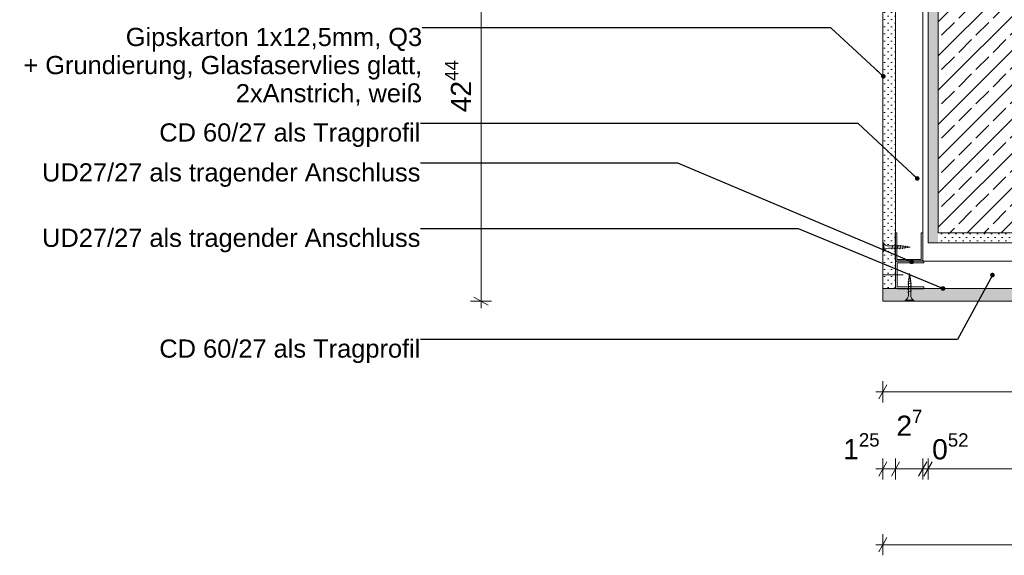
# Model space of a CAD drawing. Header units: metres. Extents: x -4 to 99, y -11 to 17.
# Tile 695 of 747: x 79.184 to 80.159, y -10.929 to -10.398. Entities that reach past the tile are written whole.
import ezdxf

# ---------------------------------------------------------------- set-up
doc = ezdxf.new("R2010")
doc.units = ezdxf.units.M
doc.header["$MEASUREMENT"] = 0
for name, color, linetype in [('152 - Bemaßung_ Beschriftung.Ausbau', 7, 'Continuous'), ('608 - Struktur.Träger', 7, 'Continuous'), ('653 - Abdeckung.TB Verkofferung', 7, 'Continuous'), ('Neubau_653 - Abdeckung.TB Verkofferung', 7, 'Continuous'), ('Neubau_660 - Unterkonstruktion.Trockenbau', 7, 'Continuous')]:
    doc.layers.add(name, color=color, linetype=linetype)
doc.styles.add('ERSTELLTER_STIL_2', font='txt')
doc.dimstyles.new('ERSTELLTER_STIL__14', dxfattribs={"dimtxt": 0.02, "dimasz": 0.01064, "dimexe": 0.18, "dimexo": 0.0625, "dimgap": 0, "dimtad": 1, "dimtih": 1, "dimtoh": 1, "dimzin": 0, "dimdsep": 46, "dimtxsty": 'ERSTELLTER_STIL_2', "dimblk": 'ARROWHEAD_2', "dimblk1": 'ARROWHEAD_2', "dimblk2": 'ARROWHEAD_2', "dimcen": 0.09, "dimse1": 1, "dimse2": 1, "dimclrd": 7, "dimclre": 7, "dimclrt": 7, "dimazin": 0, "dimtfac": 1, "dimtdec": 4, "dimtmove": 0, "dimatfit": 3, "dimfxl": 1, "dimtolj": 1, "dimtzin": 0, "dimarcsym": 0})
doc.dimstyles.new('ERSTELLTER_STIL__15', dxfattribs={"dimtxt": 0.02, "dimasz": 0.01064, "dimexe": 0.18, "dimexo": 0.0625, "dimgap": 0, "dimtad": 1, "dimzin": 0, "dimdsep": 46, "dimtxsty": 'ERSTELLTER_STIL_2', "dimblk": 'ARROWHEAD_2', "dimblk1": 'ARROWHEAD_2', "dimblk2": 'ARROWHEAD_2', "dimcen": 0.09, "dimse1": 1, "dimse2": 1, "dimclrd": 7, "dimclre": 7, "dimclrt": 7, "dimazin": 0, "dimtfac": 1, "dimtdec": 4, "dimtmove": 0, "dimatfit": 3, "dimfxl": 1, "dimtolj": 1, "dimtzin": 0, "dimarcsym": 0})
doc.dimstyles.new('ERSTELLTER_STIL__5', dxfattribs={"dimtxt": 0.18, "dimasz": 0.00912, "dimexe": 0.18, "dimexo": 0.0625, "dimgap": 0, "dimtad": 0, "dimtih": 1, "dimtoh": 1, "dimdec": 4, "dimzin": 0, "dimdsep": 46, "dimcen": 0.09, "dimadec": 0, "dimazin": 0, "dimtfac": 1, "dimtdec": 4, "dimtmove": 0, "dimatfit": 3, "dimldrblk": 'ARROWHEAD_11', "dimfxl": 1, "dimtolj": 1, "dimtzin": 0, "dimarcsym": 0})
pattern_1 = [(45, (71.993561, -19.654286), (-0.003535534, 0.003535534), [0, -0.005])]

# ---------------------------------------------------------------- blocks, each defined once
blk = doc.blocks.new('*D644', base_point=(71.99356, -19.65429))
at = {"layer": '152 - Bemaßung_ Beschriftung.Ausbau', "color": 7, "linetype": 'Continuous', "lineweight": 5}
for p, q in [((80.0795, -10.85033), (80.08758, -10.83633)), ((80.08354, -10.83283), (80.08354, -10.85383)), ((80.4995, -10.85033), (80.50758, -10.83633)), ((80.50354, -10.83283), (80.50354, -10.85383)), ((80.50354, -10.84333), (80.08354, -10.84333))]:
    blk.add_line(p, q, dxfattribs=at)
at = {"layer": '152 - Bemaßung_ Beschriftung.Ausbau', "color": 7, "lineweight": 5, "char_height": 0.02, "attachment_point": 7, "style": 'ERSTELLTER_STIL_2'}
for s, insert in [('\\A1;{\\pql;\\fArial|b0|i0|c0|p38;0\\fArial|b0|i0|c0|p38;\\A1{\\H.66x;\\S52^  ;}}', (80.08759, -10.83966)), ('\\A1;{\\pql;\\fArial|b0|i0|c0|p38;42}', (80.29597, -10.83933))]:
    blk.add_mtext(s, dxfattribs=dict(at, insert=insert))
blk = doc.blocks.new('ARROWHEAD_2')
at = {"color": 0, "linetype": 'Continuous', "lineweight": 0}
for p, q in [((0, 0), (-1, 0)), ((-0.378, -0.655), (0.378, 0.655))]:
    blk.add_line(p, q, dxfattribs=at)
blk = doc.blocks.new('*D645', base_point=(71.99356, -19.65429))
at = {"layer": '152 - Bemaßung_ Beschriftung.Ausbau', "color": 7, "linetype": 'Continuous', "lineweight": 5}
for p, q in [((80.07425, -10.85033), (80.08233, -10.83633)), ((80.07829, -10.83283), (80.07829, -10.85383)), ((80.0795, -10.85033), (80.08758, -10.83633)), ((80.08354, -10.83283), (80.08354, -10.85383)), ((80.08354, -10.84333), (80.07829, -10.84333))]:
    blk.add_line(p, q, dxfattribs=at)
blk = doc.blocks.new('*D646', base_point=(71.99356, -19.65429))
at = {"layer": '152 - Bemaßung_ Beschriftung.Ausbau', "color": 7, "linetype": 'Continuous', "lineweight": 5}
for p, q in [((80.04725, -10.85033), (80.05533, -10.83633)), ((80.05129, -10.83283), (80.05129, -10.85383)), ((80.07425, -10.85033), (80.08233, -10.83633)), ((80.07829, -10.83283), (80.07829, -10.85383)), ((80.07829, -10.84333), (80.05129, -10.84333))]:
    blk.add_line(p, q, dxfattribs=at)
at = {"layer": '152 - Bemaßung_ Beschriftung.Ausbau', "color": 7, "lineweight": 5, "insert": (80.0522, -10.81633), "char_height": 0.02, "attachment_point": 7, "style": 'ERSTELLTER_STIL_2'}
blk.add_mtext('\\A1;{\\pql;\\fArial|b0|i0|c0|p38;2\\fArial|b0|i0|c0|p38;\\A1{\\H.66x;\\S7^  ;}}', dxfattribs=at)
blk = doc.blocks.new('*D647', base_point=(71.99356, -19.65429))
at = {"layer": '152 - Bemaßung_ Beschriftung.Ausbau', "color": 7, "linetype": 'Continuous', "lineweight": 5}
for p, q in [((80.04283, -10.83633), (80.03475, -10.85033)), ((80.03879, -10.83283), (80.03879, -10.85383)), ((80.04725, -10.85033), (80.05533, -10.83633)), ((80.03879, -10.84333), (80.03195, -10.84333)), ((80.05129, -10.84333), (80.03879, -10.84333))]:
    blk.add_line(p, q, dxfattribs=at)
at = {"layer": '152 - Bemaßung_ Beschriftung.Ausbau', "color": 7, "lineweight": 5, "insert": (79.99954, -10.83955), "char_height": 0.02, "attachment_point": 7, "style": 'ERSTELLTER_STIL_2'}
blk.add_mtext('\\A1;{\\pql;\\fArial|b0|i0|c0|p38;1\\fArial|b0|i0|c0|p38;\\A1{\\H.66x;\\S25^  ;}}', dxfattribs=at)
blk = doc.blocks.new('*D648', base_point=(71.99356, -19.65429))
at = {"layer": '152 - Bemaßung_ Beschriftung.Ausbau', "color": 7, "linetype": 'Continuous', "lineweight": 5}
for p, q in [((80.03879, -10.90783), (80.03879, -10.92883)), ((80.66604, -10.90783), (80.66604, -10.92883)), ((80.03879, -10.91833), (80.03195, -10.91833)), ((80.04283, -10.91133), (80.03475, -10.92533)), ((80.66604, -10.91833), (80.03879, -10.91833)), ((80.662, -10.92533), (80.67008, -10.91133)), ((80.67289, -10.91833), (80.66604, -10.91833))]:
    blk.add_line(p, q, dxfattribs=at)
at = {"layer": '152 - Bemaßung_ Beschriftung.Ausbau', "color": 7, "lineweight": 5, "insert": (80.32722, -10.91466), "char_height": 0.02, "attachment_point": 7, "style": 'ERSTELLTER_STIL_2'}
blk.add_mtext('\\A1;{\\pql;\\fArial|b0|i0|c0|p38;62\\fArial|b0|i0|c0|p38;\\A1{\\H.66x;\\S72^  ;}}', dxfattribs=at)
blk = doc.blocks.new('*D652', base_point=(71.99356, -19.65429))
at = {"layer": '152 - Bemaßung_ Beschriftung.Ausbau', "color": 7, "linetype": 'Continuous', "lineweight": 5}
for p, q in [((80.04283, -10.76), (80.03475, -10.774)), ((80.03879, -10.7565), (80.03879, -10.7775)), ((80.3895, -10.774), (80.39758, -10.76)), ((80.39354, -10.7565), (80.39354, -10.7775)), ((80.03879, -10.767), (80.03195, -10.767)), ((80.39354, -10.767), (80.03879, -10.767))]:
    blk.add_line(p, q, dxfattribs=at)
at = {"layer": '152 - Bemaßung_ Beschriftung.Ausbau', "color": 7, "lineweight": 5, "insert": (80.19097, -10.76334), "char_height": 0.02, "attachment_point": 7, "style": 'ERSTELLTER_STIL_2'}
blk.add_mtext('\\A1;{\\pql;\\fArial|b0|i0|c0|p38;35\\fArial|b0|i0|c0|p38;\\A1{\\H.66x;\\S47^  ;}}', dxfattribs=at)
blk = doc.blocks.new('*D663', base_point=(71.99356, -19.65429))
at = {"layer": '152 - Bemaßung_ Beschriftung.Ausbau', "color": 7, "linetype": 'Continuous', "lineweight": 5}
for p, q in [((79.65145, -10.25265), (79.63045, -10.25265)), ((79.63395, -10.2486), (79.64795, -10.25669)), ((79.64095, -10.67704), (79.64095, -10.25265)), ((79.63395, -10.67299), (79.64795, -10.68108)), ((79.65145, -10.67704), (79.63045, -10.67704)), ((79.64095, -10.68388), (79.64095, -10.67704))]:
    blk.add_line(p, q, dxfattribs=at)
at = {"layer": '152 - Bemaßung_ Beschriftung.Ausbau', "color": 7, "lineweight": 5, "insert": (79.63695, -10.49003), "char_height": 0.02, "attachment_point": 7, "rotation": 90, "style": 'ERSTELLTER_STIL_2'}
blk.add_mtext('\\A1;{\\pql;\\fArial|b0|i0|c0|p38;42\\fArial|b0|i0|c0|p38;\\A1{\\H.66x;\\S44^  ;}}', dxfattribs=at)
blk = doc.blocks.new('ARROWHEAD_11')
at = {"color": 0, "linetype": 'Continuous', "lineweight": 0}
blk.add_line((0, 0), (-1, 0), dxfattribs=at)
at = {"color": 0, "linetype": 'Continuous', "lineweight": 0, "const_width": 0.25, "flags": 128}
blk.add_lwpolyline([(-0.125, 0, 1), (0.125, 0, 1)], format="xyb", close=True, dxfattribs=at)

msp = doc.modelspace()

# ---------------------------------------------------------------- hatches: boundary and pattern name
at = {"layer": '608 - Struktur.Träger', "linetype": 'Continuous', "lineweight": 5}
h = msp.add_hatch(dxfattribs=at)
h.set_pattern_fill('Gips_0005', style=0, pattern_type=2)
h.set_pattern_definition(pattern_1)
h.paths.add_polyline_path([(80.08354, -9.95929), (80.08354, -10.61929), (80.09354, -10.61929), (80.09354, -10.60929), (80.09354, -9.95929)])
h = msp.add_hatch(dxfattribs=at)
h.set_pattern_fill('Beton__Stahlbeton_0005', style=0, pattern_type=2)
h.set_pattern_definition([(45, (71.99356, -19.654286), (-0.016970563, 0.016970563), []), (45, (71.985076, -19.6458), (-0.016970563, 0.016970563), [0.018, -0.006])])
h.paths.add_polyline_path([(80.09354, -10.60929), (80.49354, -10.60929), (80.49354, -9.95929), (80.09354, -9.95929)])
h = msp.add_hatch(dxfattribs=at)
h.set_pattern_fill('Gips_0005', style=0, pattern_type=2)
h.set_pattern_definition(pattern_1)
h.paths.add_polyline_path([(80.09354, -10.60929), (80.09354, -10.61929), (80.49354, -10.61929), (80.49354, -10.60929)])
at = {"layer": 'Neubau_653 - Abdeckung.TB Verkofferung', "linetype": 'Continuous', "lineweight": 5}
h = msp.add_hatch(dxfattribs=at)
h.set_pattern_fill('Gips_0005', style=0, pattern_type=2)
h.set_pattern_definition(pattern_1)
h.paths.add_polyline_path([(80.03879, -10.25765), (80.05129, -10.25765), (80.05129, -10.66454), (80.03879, -10.66454)])
h = msp.add_hatch(dxfattribs=at)
h.set_pattern_fill('Gips_0005', style=0, pattern_type=2)
h.set_pattern_definition(pattern_1)
h.paths.add_polyline_path([(80.65354, -10.67704), (80.03879, -10.67704), (80.03879, -10.66454), (80.60354, -10.66454), (80.65354, -10.66454)])

# ---------------------------------------------------------------- linework, layer by layer
at = {"layer": '608 - Struktur.Träger', "color": 7, "linetype": 'Continuous', "lineweight": 13}
for p in [(80.09354, -9.95929), (80.49354, -10.60929)]:
    msp.add_line(p, (80.09354, -10.60929), dxfattribs=at)
at = {"layer": '608 - Struktur.Träger', "color": 7, "linetype": 'Continuous', "lineweight": 5}
msp.add_line((80.08354, -9.96929), (80.08354, -10.61929), dxfattribs=at)
at = {"layer": '608 - Struktur.Träger', "color": 7, "linetype": 'Continuous', "lineweight": 5, "flags": 128}
msp.add_lwpolyline([(80.08354, -10.61929), (80.50354, -10.61929)], dxfattribs=at)
at = {"layer": '653 - Abdeckung.TB Verkofferung', "color": 1, "linetype": 'Continuous', "lineweight": 9, "flags": 128}
msp.add_lwpolyline([(80.05129, -10.63754), (80.60354, -10.63754), (80.60354, -10.66454), (80.05129, -10.66454)], close=True, dxfattribs=at)
at = {"layer": '653 - Abdeckung.TB Verkofferung', "color": 1, "linetype": 'Continuous', "lineweight": 18, "flags": 128}
msp.add_lwpolyline([(80.05892, -10.65104), (80.03879, -10.65104)], dxfattribs=at)
at = {"layer": 'Neubau_653 - Abdeckung.TB Verkofferung', "color": 1, "linetype": 'Continuous', "lineweight": 13, "flags": 128}
for points in [[(80.03879, -10.25765), (80.05129, -10.25765), (80.05129, -10.66454), (80.03879, -10.66454)], [(80.65354, -10.67704), (80.03879, -10.67704), (80.03879, -10.66454), (80.60354, -10.66454), (80.65354, -10.66454)]]:
    msp.add_lwpolyline(points, close=True, dxfattribs=at)
at = {"layer": 'Neubau_653 - Abdeckung.TB Verkofferung', "color": 1, "linetype": 'Continuous', "lineweight": 5, "flags": 128}
msp.add_lwpolyline([(80.07829, -10.25765), (80.07829, -10.61929)], dxfattribs=at)
at = {"layer": 'Neubau_660 - Unterkonstruktion.Trockenbau', "color": 1, "linetype": 'Continuous', "lineweight": 5}
for p, q in [((80.03979, -10.61929), (80.03979, -10.62779)), ((80.04879, -10.62154), (80.04779, -10.62554)), ((80.05139, -10.62154), (80.05039, -10.62554)), ((80.05399, -10.62154), (80.05299, -10.62554)), ((80.05659, -10.62154), (80.05559, -10.62554)), ((80.05897, -10.62189), (80.05816, -10.62532)), ((80.0612, -10.62226), (80.06067, -10.62485)), ((80.06344, -10.62259), (80.06318, -10.62438)), ((80.06657, -10.65463), (80.06398, -10.65516)), ((80.06624, -10.65239), (80.06445, -10.65265)), ((80.06729, -10.65924), (80.06329, -10.66024)), ((80.06729, -10.66184), (80.06329, -10.66284)), ((80.06729, -10.66444), (80.06329, -10.66544)), ((80.06694, -10.65686), (80.0635, -10.65767)), ((80.06729, -10.66704), (80.06329, -10.66804)), ((80.06954, -10.67604), (80.06104, -10.67604))]:
    msp.add_line(p, q, dxfattribs=at)
at = {"layer": 'Neubau_660 - Unterkonstruktion.Trockenbau', "color": 1, "linetype": 'Continuous', "lineweight": 5, "flags": 128}
for points in [[(80.05104, -10.60954), (80.05104, -10.63554, 0.414214), (80.05304, -10.63754), (80.07654, -10.63754, 0.414214), (80.07854, -10.63554), (80.07854, -10.60954), (80.07679, -10.60954), (80.07679, -10.63554, -0.414214), (80.07654, -10.63579), (80.05304, -10.63579, -0.414214), (80.05279, -10.63554), (80.05279, -10.60954)], [(80.05686, -10.62466), (80.04429, -10.62466, 0.304192), (80.03979, -10.62779), (80.03879, -10.62779), (80.03879, -10.61929), (80.03979, -10.61929, 0.304191), (80.04429, -10.62241), (80.05686, -10.62241), (80.066, -10.62354)], [(80.07929, -10.66479), (80.05329, -10.66479, -0.414214), (80.05129, -10.66279), (80.05129, -10.63929, -0.414214), (80.05329, -10.63729), (80.07929, -10.63729), (80.07929, -10.63904), (80.05329, -10.63904, 0.414214), (80.05304, -10.63929), (80.05304, -10.66279, 0.414214), (80.05329, -10.66304), (80.07929, -10.66304)], [(80.06417, -10.65897), (80.06417, -10.67154, -0.304192), (80.06104, -10.67604), (80.06104, -10.67704), (80.06954, -10.67704), (80.06954, -10.67604, -0.304191), (80.06642, -10.67154), (80.06642, -10.65897), (80.06529, -10.64983)]]:
    msp.add_lwpolyline(points, format="xyb", close=True, dxfattribs=at)

# ---------------------------------------------------------------- texts
at = {"layer": '152 - Bemaßung_ Beschriftung.Ausbau', "color": 7, "linetype": 'Continuous', "lineweight": 9, "insert": (79.58266, -10.40643), "char_height": 0.018, "attachment_point": 3, "line_spacing_factor": 0.927842, "style": 'ERSTELLTER_STIL_2'}
msp.add_mtext('\\A1;{\\pqr;\\fArial|b0|i0|c0|p38;Gipskarton 1x12,5mm, Q3\\P\\pqr;\\fArial|b0|i0|c0|p38;+ Grundierung,\\fArial|b0|i0|c0|p38; Glasfaser\\fArial|b0|i0|c0|p38;vlies glatt, \\P\\pqr;\\fArial|b0|i0|c0|p38;2xAnstrich, weiß}', dxfattribs=at)
at = {"layer": '152 - Bemaßung_ Beschriftung.Ausbau', "color": 7, "linetype": 'Continuous', "lineweight": 9, "char_height": 0.018, "attachment_point": 3, "style": 'ERSTELLTER_STIL_2'}
for s, insert in [('\\A1;{\\pqr;\\fArial|b0|i0|c0|p38;CD 60/27 \\fArial|b0|i0|c0|p38;als Tragprofil}', (79.58095, -10.50102)), ('\\A1;{\\pqr;\\fArial|b0|i0|c0|p38;UD27/27 als tragender Anschluss}', (79.58095, -10.54055)), ('\\A1;{\\pqr;\\fArial|b0|i0|c0|p38;UD27/27 als tragender Anschluss}', (79.58095, -10.60536)), ('\\A1;{\\pqr;\\fArial|b0|i0|c0|p38;CD 60/27 als Tragprofil\\fArial|b0|i0|c0|p38; }', (79.58095, -10.71505))]:
    msp.add_mtext(s, dxfattribs=dict(at, insert=insert))

# ---------------------------------------------------------------- dimensions: what is measured, and where the dimension line sits
at = {"layer": '152 - Bemaßung_ Beschriftung.Ausbau', "color": 7, "linetype": 'Continuous', "lineweight": 5}
dim = msp.add_linear_dim(base=(79.64095, -10.25265), p1=(80.66604, -10.67704), p2=(80.99304, -10.25265), angle=90, dimstyle='ERSTELLTER_STIL__15', dxfattribs=at)
dim.commit()
dim.dimension.update_dxf_attribs({"geometry": '*D663', "text_midpoint": (79.62695, -10.44015), "dimtype": 160, "text_rotation": 90})
for base, p1, p2, picture, middle in [((80.03879, -10.767), (80.39354, -10.57637), (80.03879, -10.67704), '*D652', (80.24086, -10.753)), ((80.05129, -10.84333), (80.07829, -10.60084), (80.05129, -10.66454), '*D646', (80.08683, -10.80633)), ((80.07829, -10.84333), (80.08354, -10.61929), (80.07829, -10.60084), '*D645', (80.12985, -10.82933)), ((80.08354, -10.84333), (80.50354, -10.66812), (80.08354, -10.61929), '*D644', (80.31122, -10.82933)), ((80.03879, -10.84333), (80.05129, -10.66454), (80.03879, -10.67704), '*D647', (80.04179, -10.82933)), ((80.03879, -10.91833), (80.66604, -10.67704), (80.03879, -10.67704), '*D648', (80.37711, -10.90433))]:
    dim = msp.add_linear_dim(base=base, p1=p1, p2=p2, angle=180, dimstyle='ERSTELLTER_STIL__14', dxfattribs=at)
    dim.commit()
    dim.dimension.update_dxf_attribs({"geometry": picture, "text_midpoint": middle, "dimtype": 160})

# ---------------------------------------------------------------- leaders
at = {"layer": '152 - Bemaßung_ Beschriftung.Ausbau', "color": 7, "linetype": 'Continuous', "lineweight": 9, "annotation_type": 0, "has_hookline": 1, "hookline_direction": 1}
for points, text_width in [([(80.03935, -10.45444), (79.98722, -10.40643), (79.58266, -10.40643)], 0.39119), ([(80.07288, -10.55557), (80.01421, -10.50102), (79.58095, -10.50102)], 0.25529), ([(80.06734, -10.63818), (79.83596, -10.54055), (79.58095, -10.54055)], 0.37129), ([(80.09835, -10.66454), (79.95532, -10.60536), (79.58095, -10.60536)], 0.37129), ([(80.14731, -10.65126), (80.11262, -10.71505), (79.58095, -10.71505)], 0.26404)]:
    msp.add_leader(points, dimstyle='ERSTELLTER_STIL__5', dxfattribs=dict(at, text_width=text_width))

doc.saveas('drawing.dxf')
